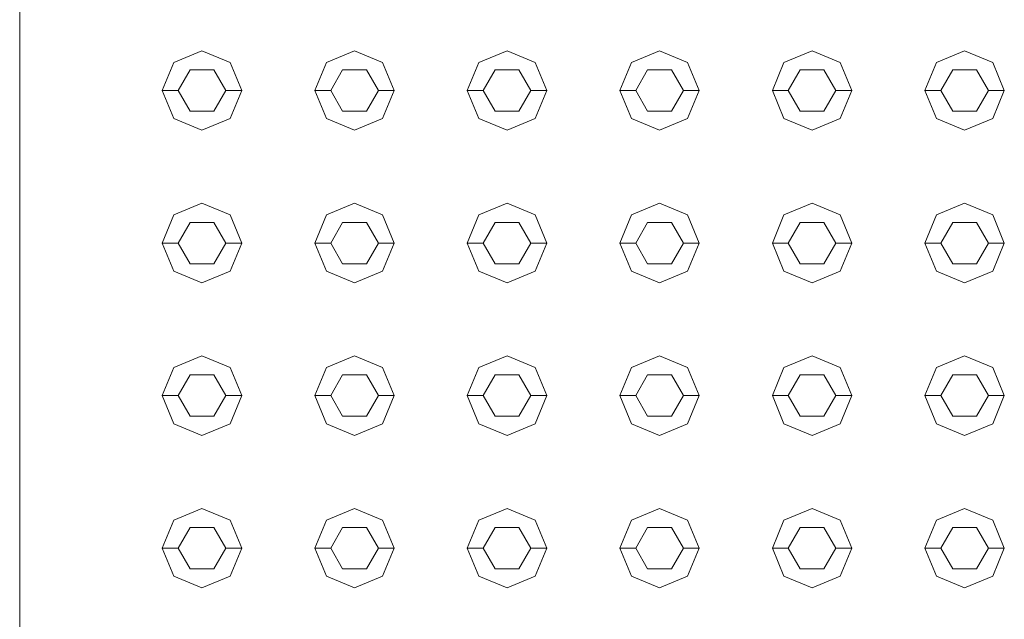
# Model space of a CAD drawing. Header units: millimetres. Extents: x 321 to 585, y -277 to 9.
# Tile 993 of 1056: x 371.123 to 371.743, y -35.997 to -35.62. Entities that reach past the tile are written whole.
import ezdxf

# ---------------------------------------------------------------- set-up
doc = ezdxf.new("R2010")
doc.units = ezdxf.units.MM
doc.header["$MEASUREMENT"] = 0
doc.layers.add('IFC-Elemento construtivo genérico-Contorno', color=253, linetype='Continuous', lineweight=5)
doc.layers.add('IFC-Laje-Contorno', color=134, linetype='Continuous', lineweight=5)

msp = doc.modelspace()

# ---------------------------------------------------------------- linework, layer by layer
at = {"layer": 'IFC-Elemento construtivo genérico-Contorno', "lineweight": 5}
for p, q in [((371.2202, -35.64689), (371.23788, -35.63956)), ((371.2202, -35.64689), (371.23788, -35.63956)), ((371.23788, -35.63956), (371.25555, -35.64689)), ((371.23788, -35.63956), (371.25555, -35.64689)), ((371.3162, -35.64689), (371.33388, -35.63956)), ((371.3162, -35.64689), (371.33388, -35.63956)), ((371.33388, -35.63956), (371.35155, -35.64689)), ((371.33388, -35.63956), (371.35155, -35.64689)), ((371.4122, -35.64689), (371.42988, -35.63956)), ((371.4122, -35.64689), (371.42988, -35.63956)), ((371.42988, -35.63956), (371.44755, -35.64689)), ((371.42988, -35.63956), (371.44755, -35.64689)), ((371.5082, -35.64689), (371.52588, -35.63956)), ((371.5082, -35.64689), (371.52588, -35.63956)), ((371.52588, -35.63956), (371.54355, -35.64689)), ((371.52588, -35.63956), (371.54355, -35.64689)), ((371.6042, -35.64689), (371.62188, -35.63956)), ((371.6042, -35.64689), (371.62188, -35.63956)), ((371.62188, -35.63956), (371.63955, -35.64689)), ((371.62188, -35.63956), (371.63955, -35.64689)), ((371.7002, -35.64689), (371.71788, -35.63956)), ((371.7002, -35.64689), (371.71788, -35.63956)), ((371.71788, -35.63956), (371.73555, -35.64689)), ((371.71788, -35.63956), (371.73555, -35.64689)), ((371.21288, -35.66456), (371.2202, -35.64689)), ((371.21288, -35.66456), (371.2202, -35.64689)), ((371.25555, -35.64689), (371.26288, -35.66456)), ((371.25555, -35.64689), (371.26288, -35.66456)), ((371.30888, -35.66456), (371.3162, -35.64689)), ((371.30888, -35.66456), (371.3162, -35.64689)), ((371.35155, -35.64689), (371.35888, -35.66456)), ((371.35155, -35.64689), (371.35888, -35.66456)), ((371.40488, -35.66456), (371.4122, -35.64689)), ((371.40488, -35.66456), (371.4122, -35.64689)), ((371.44755, -35.64689), (371.45488, -35.66456)), ((371.44755, -35.64689), (371.45488, -35.66456)), ((371.50088, -35.66456), (371.5082, -35.64689)), ((371.50088, -35.66456), (371.5082, -35.64689)), ((371.54355, -35.64689), (371.55088, -35.66456)), ((371.54355, -35.64689), (371.55088, -35.66456)), ((371.59688, -35.66456), (371.6042, -35.64689)), ((371.59688, -35.66456), (371.6042, -35.64689)), ((371.63955, -35.64689), (371.64688, -35.66456)), ((371.63955, -35.64689), (371.64688, -35.66456)), ((371.69288, -35.66456), (371.7002, -35.64689)), ((371.69288, -35.66456), (371.7002, -35.64689)), ((371.73555, -35.64689), (371.74288, -35.66456)), ((371.73555, -35.64689), (371.74288, -35.66456)), ((371.22288, -35.66456), (371.23038, -35.65157)), ((371.22288, -35.66456), (371.23038, -35.65157)), ((371.23038, -35.65157), (371.24538, -35.65157)), ((371.23038, -35.65157), (371.24538, -35.65157)), ((371.24538, -35.65157), (371.25288, -35.66456)), ((371.24538, -35.65157), (371.25288, -35.66456)), ((371.31888, -35.66456), (371.32638, -35.65157)), ((371.31888, -35.66456), (371.32638, -35.65157)), ((371.32638, -35.65157), (371.34138, -35.65157)), ((371.32638, -35.65157), (371.34138, -35.65157)), ((371.34138, -35.65157), (371.34888, -35.66456)), ((371.34138, -35.65157), (371.34888, -35.66456)), ((371.41488, -35.66456), (371.42238, -35.65157)), ((371.41488, -35.66456), (371.42238, -35.65157)), ((371.42238, -35.65157), (371.43738, -35.65157)), ((371.42238, -35.65157), (371.43738, -35.65157)), ((371.43738, -35.65157), (371.44488, -35.66456)), ((371.43738, -35.65157), (371.44488, -35.66456)), ((371.51088, -35.66456), (371.51838, -35.65157)), ((371.51088, -35.66456), (371.51838, -35.65157)), ((371.51838, -35.65157), (371.53338, -35.65157)), ((371.51838, -35.65157), (371.53338, -35.65157)), ((371.53338, -35.65157), (371.54088, -35.66456)), ((371.53338, -35.65157), (371.54088, -35.66456)), ((371.60688, -35.66456), (371.61438, -35.65157)), ((371.60688, -35.66456), (371.61438, -35.65157)), ((371.61438, -35.65157), (371.62938, -35.65157)), ((371.61438, -35.65157), (371.62938, -35.65157)), ((371.62938, -35.65157), (371.63688, -35.66456)), ((371.62938, -35.65157), (371.63688, -35.66456)), ((371.70288, -35.66456), (371.71038, -35.65157)), ((371.70288, -35.66456), (371.71038, -35.65157)), ((371.71038, -35.65157), (371.72538, -35.65157)), ((371.71038, -35.65157), (371.72538, -35.65157)), ((371.72538, -35.65157), (371.73288, -35.66456)), ((371.72538, -35.65157), (371.73288, -35.66456)), ((371.21288, -35.66456), (371.22288, -35.66456)), ((371.21288, -35.66456), (371.2202, -35.68225)), ((371.21288, -35.66456), (371.22288, -35.66456)), ((371.21288, -35.66456), (371.2202, -35.68225)), ((371.22288, -35.66456), (371.23038, -35.67756)), ((371.22288, -35.66456), (371.23038, -35.67756)), ((371.24538, -35.67756), (371.25288, -35.66456)), ((371.24538, -35.67756), (371.25288, -35.66456)), ((371.25288, -35.66456), (371.26288, -35.66456)), ((371.25288, -35.66456), (371.26288, -35.66456)), ((371.25555, -35.68225), (371.26288, -35.66456)), ((371.25555, -35.68225), (371.26288, -35.66456)), ((371.30888, -35.66456), (371.31888, -35.66456)), ((371.30888, -35.66456), (371.3162, -35.68225)), ((371.30888, -35.66456), (371.31888, -35.66456)), ((371.30888, -35.66456), (371.3162, -35.68225)), ((371.31888, -35.66456), (371.32638, -35.67756)), ((371.31888, -35.66456), (371.32638, -35.67756)), ((371.34138, -35.67756), (371.34888, -35.66456)), ((371.34138, -35.67756), (371.34888, -35.66456)), ((371.34888, -35.66456), (371.35888, -35.66456)), ((371.34888, -35.66456), (371.35888, -35.66456)), ((371.35155, -35.68225), (371.35888, -35.66456)), ((371.35155, -35.68225), (371.35888, -35.66456)), ((371.40488, -35.66456), (371.41488, -35.66456)), ((371.40488, -35.66456), (371.4122, -35.68225)), ((371.40488, -35.66456), (371.41488, -35.66456)), ((371.40488, -35.66456), (371.4122, -35.68225)), ((371.41488, -35.66456), (371.42238, -35.67756)), ((371.41488, -35.66456), (371.42238, -35.67756)), ((371.43738, -35.67756), (371.44488, -35.66456)), ((371.43738, -35.67756), (371.44488, -35.66456)), ((371.44488, -35.66456), (371.45488, -35.66456)), ((371.44488, -35.66456), (371.45488, -35.66456)), ((371.44755, -35.68225), (371.45488, -35.66456)), ((371.44755, -35.68225), (371.45488, -35.66456)), ((371.50088, -35.66456), (371.51088, -35.66456)), ((371.50088, -35.66456), (371.5082, -35.68225)), ((371.50088, -35.66456), (371.51088, -35.66456)), ((371.50088, -35.66456), (371.5082, -35.68225)), ((371.51088, -35.66456), (371.51838, -35.67756)), ((371.51088, -35.66456), (371.51838, -35.67756)), ((371.53338, -35.67756), (371.54088, -35.66456)), ((371.53338, -35.67756), (371.54088, -35.66456)), ((371.54088, -35.66456), (371.55088, -35.66456)), ((371.54088, -35.66456), (371.55088, -35.66456)), ((371.54355, -35.68225), (371.55088, -35.66456)), ((371.54355, -35.68225), (371.55088, -35.66456)), ((371.59688, -35.66456), (371.60688, -35.66456)), ((371.59688, -35.66456), (371.6042, -35.68225)), ((371.59688, -35.66456), (371.60688, -35.66456)), ((371.59688, -35.66456), (371.6042, -35.68225)), ((371.60688, -35.66456), (371.61438, -35.67756)), ((371.60688, -35.66456), (371.61438, -35.67756)), ((371.62938, -35.67756), (371.63688, -35.66456)), ((371.62938, -35.67756), (371.63688, -35.66456)), ((371.63688, -35.66456), (371.64688, -35.66456)), ((371.63688, -35.66456), (371.64688, -35.66456)), ((371.63955, -35.68225), (371.64688, -35.66456)), ((371.63955, -35.68225), (371.64688, -35.66456)), ((371.69288, -35.66456), (371.70288, -35.66456)), ((371.69288, -35.66456), (371.7002, -35.68225)), ((371.69288, -35.66456), (371.70288, -35.66456)), ((371.69288, -35.66456), (371.7002, -35.68225)), ((371.70288, -35.66456), (371.71038, -35.67756)), ((371.70288, -35.66456), (371.71038, -35.67756)), ((371.72538, -35.67756), (371.73288, -35.66456)), ((371.72538, -35.67756), (371.73288, -35.66456)), ((371.73288, -35.66456), (371.74288, -35.66456)), ((371.73288, -35.66456), (371.74288, -35.66456)), ((371.73555, -35.68225), (371.74288, -35.66456)), ((371.73555, -35.68225), (371.74288, -35.66456)), ((371.23038, -35.67756), (371.24538, -35.67756)), ((371.23038, -35.67756), (371.24538, -35.67756)), ((371.32638, -35.67756), (371.34138, -35.67756)), ((371.32638, -35.67756), (371.34138, -35.67756)), ((371.42238, -35.67756), (371.43738, -35.67756)), ((371.42238, -35.67756), (371.43738, -35.67756)), ((371.51838, -35.67756), (371.53338, -35.67756)), ((371.51838, -35.67756), (371.53338, -35.67756)), ((371.61438, -35.67756), (371.62938, -35.67756)), ((371.61438, -35.67756), (371.62938, -35.67756)), ((371.71038, -35.67756), (371.72538, -35.67756)), ((371.71038, -35.67756), (371.72538, -35.67756)), ((371.2202, -35.68225), (371.23788, -35.68956)), ((371.2202, -35.68225), (371.23788, -35.68956)), ((371.23788, -35.68956), (371.25555, -35.68225)), ((371.23788, -35.68956), (371.25555, -35.68225)), ((371.3162, -35.68225), (371.33388, -35.68956)), ((371.3162, -35.68225), (371.33388, -35.68956)), ((371.33388, -35.68956), (371.35155, -35.68225)), ((371.33388, -35.68956), (371.35155, -35.68225)), ((371.4122, -35.68225), (371.42988, -35.68956)), ((371.4122, -35.68225), (371.42988, -35.68956)), ((371.42988, -35.68956), (371.44755, -35.68225)), ((371.42988, -35.68956), (371.44755, -35.68225)), ((371.5082, -35.68225), (371.52588, -35.68956)), ((371.5082, -35.68225), (371.52588, -35.68956)), ((371.52588, -35.68956), (371.54355, -35.68225)), ((371.52588, -35.68956), (371.54355, -35.68225)), ((371.6042, -35.68225), (371.62188, -35.68956)), ((371.6042, -35.68225), (371.62188, -35.68956)), ((371.62188, -35.68956), (371.63955, -35.68225)), ((371.62188, -35.68956), (371.63955, -35.68225)), ((371.7002, -35.68225), (371.71788, -35.68956)), ((371.7002, -35.68225), (371.71788, -35.68956)), ((371.71788, -35.68956), (371.73555, -35.68225)), ((371.71788, -35.68956), (371.73555, -35.68225)), ((371.2202, -35.74289), (371.23788, -35.73557)), ((371.2202, -35.74289), (371.23788, -35.73557)), ((371.23788, -35.73557), (371.25555, -35.74289)), ((371.23788, -35.73557), (371.25555, -35.74289)), ((371.3162, -35.74289), (371.33388, -35.73557)), ((371.3162, -35.74289), (371.33388, -35.73557)), ((371.33388, -35.73557), (371.35155, -35.74289)), ((371.33388, -35.73557), (371.35155, -35.74289)), ((371.4122, -35.74289), (371.42988, -35.73557)), ((371.4122, -35.74289), (371.42988, -35.73557)), ((371.42988, -35.73557), (371.44755, -35.74289)), ((371.42988, -35.73557), (371.44755, -35.74289)), ((371.5082, -35.74289), (371.52588, -35.73557)), ((371.5082, -35.74289), (371.52588, -35.73557)), ((371.52588, -35.73557), (371.54355, -35.74289)), ((371.52588, -35.73557), (371.54355, -35.74289)), ((371.6042, -35.74289), (371.62188, -35.73557)), ((371.6042, -35.74289), (371.62188, -35.73557)), ((371.62188, -35.73557), (371.63955, -35.74289)), ((371.62188, -35.73557), (371.63955, -35.74289)), ((371.7002, -35.74289), (371.71788, -35.73557)), ((371.7002, -35.74289), (371.71788, -35.73557)), ((371.71788, -35.73557), (371.73555, -35.74289)), ((371.71788, -35.73557), (371.73555, -35.74289)), ((371.21288, -35.76057), (371.2202, -35.74289)), ((371.21288, -35.76057), (371.2202, -35.74289)), ((371.25555, -35.74289), (371.26288, -35.76057)), ((371.25555, -35.74289), (371.26288, -35.76057)), ((371.30888, -35.76057), (371.3162, -35.74289)), ((371.30888, -35.76057), (371.3162, -35.74289)), ((371.35155, -35.74289), (371.35888, -35.76057)), ((371.35155, -35.74289), (371.35888, -35.76057)), ((371.40488, -35.76057), (371.4122, -35.74289)), ((371.40488, -35.76057), (371.4122, -35.74289)), ((371.44755, -35.74289), (371.45488, -35.76057)), ((371.44755, -35.74289), (371.45488, -35.76057)), ((371.50088, -35.76057), (371.5082, -35.74289)), ((371.50088, -35.76057), (371.5082, -35.74289)), ((371.54355, -35.74289), (371.55088, -35.76057)), ((371.54355, -35.74289), (371.55088, -35.76057)), ((371.59688, -35.76057), (371.6042, -35.74289)), ((371.59688, -35.76057), (371.6042, -35.74289)), ((371.63955, -35.74289), (371.64688, -35.76057)), ((371.63955, -35.74289), (371.64688, -35.76057)), ((371.69288, -35.76057), (371.7002, -35.74289)), ((371.69288, -35.76057), (371.7002, -35.74289)), ((371.73555, -35.74289), (371.74288, -35.76057)), ((371.73555, -35.74289), (371.74288, -35.76057)), ((371.22288, -35.76057), (371.23038, -35.74758)), ((371.22288, -35.76057), (371.23038, -35.74758)), ((371.23038, -35.74758), (371.24538, -35.74758)), ((371.23038, -35.74758), (371.24538, -35.74758)), ((371.24538, -35.74758), (371.25288, -35.76057)), ((371.24538, -35.74758), (371.25288, -35.76057)), ((371.31888, -35.76057), (371.32638, -35.74758)), ((371.31888, -35.76057), (371.32638, -35.74758)), ((371.32638, -35.74758), (371.34138, -35.74758)), ((371.32638, -35.74758), (371.34138, -35.74758)), ((371.34138, -35.74758), (371.34888, -35.76057)), ((371.34138, -35.74758), (371.34888, -35.76057)), ((371.41488, -35.76057), (371.42238, -35.74758)), ((371.41488, -35.76057), (371.42238, -35.74758)), ((371.42238, -35.74758), (371.43738, -35.74758)), ((371.42238, -35.74758), (371.43738, -35.74758)), ((371.43738, -35.74758), (371.44488, -35.76057)), ((371.43738, -35.74758), (371.44488, -35.76057)), ((371.51088, -35.76057), (371.51838, -35.74758)), ((371.51088, -35.76057), (371.51838, -35.74758)), ((371.51838, -35.74758), (371.53338, -35.74758)), ((371.51838, -35.74758), (371.53338, -35.74758)), ((371.53338, -35.74758), (371.54088, -35.76057)), ((371.53338, -35.74758), (371.54088, -35.76057)), ((371.60688, -35.76057), (371.61438, -35.74758)), ((371.60688, -35.76057), (371.61438, -35.74758)), ((371.61438, -35.74758), (371.62938, -35.74758)), ((371.61438, -35.74758), (371.62938, -35.74758)), ((371.62938, -35.74758), (371.63688, -35.76057)), ((371.62938, -35.74758), (371.63688, -35.76057)), ((371.70288, -35.76057), (371.71038, -35.74758)), ((371.70288, -35.76057), (371.71038, -35.74758)), ((371.71038, -35.74758), (371.72538, -35.74758)), ((371.71038, -35.74758), (371.72538, -35.74758)), ((371.72538, -35.74758), (371.73288, -35.76057)), ((371.72538, -35.74758), (371.73288, -35.76057)), ((371.21288, -35.76057), (371.22288, -35.76057)), ((371.21288, -35.76057), (371.2202, -35.77824)), ((371.21288, -35.76057), (371.22288, -35.76057)), ((371.21288, -35.76057), (371.2202, -35.77824)), ((371.22288, -35.76057), (371.23038, -35.77356)), ((371.22288, -35.76057), (371.23038, -35.77356)), ((371.24538, -35.77356), (371.25288, -35.76057)), ((371.24538, -35.77356), (371.25288, -35.76057)), ((371.25288, -35.76057), (371.26288, -35.76057)), ((371.25288, -35.76057), (371.26288, -35.76057)), ((371.25555, -35.77824), (371.26288, -35.76057)), ((371.25555, -35.77824), (371.26288, -35.76057)), ((371.30888, -35.76057), (371.31888, -35.76057)), ((371.30888, -35.76057), (371.3162, -35.77824)), ((371.30888, -35.76057), (371.31888, -35.76057)), ((371.30888, -35.76057), (371.3162, -35.77824)), ((371.31888, -35.76057), (371.32638, -35.77356)), ((371.31888, -35.76057), (371.32638, -35.77356)), ((371.34138, -35.77356), (371.34888, -35.76057)), ((371.34138, -35.77356), (371.34888, -35.76057)), ((371.34888, -35.76057), (371.35888, -35.76057)), ((371.34888, -35.76057), (371.35888, -35.76057)), ((371.35155, -35.77824), (371.35888, -35.76057)), ((371.35155, -35.77824), (371.35888, -35.76057)), ((371.40488, -35.76057), (371.41488, -35.76057)), ((371.40488, -35.76057), (371.4122, -35.77824)), ((371.40488, -35.76057), (371.41488, -35.76057)), ((371.40488, -35.76057), (371.4122, -35.77824)), ((371.41488, -35.76057), (371.42238, -35.77356)), ((371.41488, -35.76057), (371.42238, -35.77356)), ((371.43738, -35.77356), (371.44488, -35.76057)), ((371.43738, -35.77356), (371.44488, -35.76057)), ((371.44488, -35.76057), (371.45488, -35.76057)), ((371.44488, -35.76057), (371.45488, -35.76057)), ((371.44755, -35.77824), (371.45488, -35.76057)), ((371.44755, -35.77824), (371.45488, -35.76057)), ((371.50088, -35.76057), (371.51088, -35.76057)), ((371.50088, -35.76057), (371.5082, -35.77824)), ((371.50088, -35.76057), (371.51088, -35.76057)), ((371.50088, -35.76057), (371.5082, -35.77824)), ((371.51088, -35.76057), (371.51838, -35.77356)), ((371.51088, -35.76057), (371.51838, -35.77356)), ((371.53338, -35.77356), (371.54088, -35.76057)), ((371.53338, -35.77356), (371.54088, -35.76057)), ((371.54088, -35.76057), (371.55088, -35.76057)), ((371.54088, -35.76057), (371.55088, -35.76057)), ((371.54355, -35.77824), (371.55088, -35.76057)), ((371.54355, -35.77824), (371.55088, -35.76057)), ((371.59688, -35.76057), (371.60688, -35.76057)), ((371.59688, -35.76057), (371.6042, -35.77824)), ((371.59688, -35.76057), (371.60688, -35.76057)), ((371.59688, -35.76057), (371.6042, -35.77824)), ((371.60688, -35.76057), (371.61438, -35.77356)), ((371.60688, -35.76057), (371.61438, -35.77356)), ((371.62938, -35.77356), (371.63688, -35.76057)), ((371.62938, -35.77356), (371.63688, -35.76057)), ((371.63688, -35.76057), (371.64688, -35.76057)), ((371.63688, -35.76057), (371.64688, -35.76057)), ((371.63955, -35.77824), (371.64688, -35.76057)), ((371.63955, -35.77824), (371.64688, -35.76057)), ((371.69288, -35.76057), (371.70288, -35.76057)), ((371.69288, -35.76057), (371.7002, -35.77824)), ((371.69288, -35.76057), (371.70288, -35.76057)), ((371.69288, -35.76057), (371.7002, -35.77824)), ((371.70288, -35.76057), (371.71038, -35.77356)), ((371.70288, -35.76057), (371.71038, -35.77356)), ((371.72538, -35.77356), (371.73288, -35.76057)), ((371.72538, -35.77356), (371.73288, -35.76057)), ((371.73288, -35.76057), (371.74288, -35.76057)), ((371.73288, -35.76057), (371.74288, -35.76057)), ((371.73555, -35.77824), (371.74288, -35.76057)), ((371.73555, -35.77824), (371.74288, -35.76057)), ((371.23038, -35.77356), (371.24538, -35.77356)), ((371.23038, -35.77356), (371.24538, -35.77356)), ((371.32638, -35.77356), (371.34138, -35.77356)), ((371.32638, -35.77356), (371.34138, -35.77356)), ((371.42238, -35.77356), (371.43738, -35.77356)), ((371.42238, -35.77356), (371.43738, -35.77356)), ((371.51838, -35.77356), (371.53338, -35.77356)), ((371.51838, -35.77356), (371.53338, -35.77356)), ((371.61438, -35.77356), (371.62938, -35.77356)), ((371.61438, -35.77356), (371.62938, -35.77356)), ((371.71038, -35.77356), (371.72538, -35.77356)), ((371.71038, -35.77356), (371.72538, -35.77356)), ((371.2202, -35.77824), (371.23788, -35.78557)), ((371.2202, -35.77824), (371.23788, -35.78557)), ((371.23788, -35.78557), (371.25555, -35.77824)), ((371.23788, -35.78557), (371.25555, -35.77824)), ((371.3162, -35.77824), (371.33388, -35.78557)), ((371.3162, -35.77824), (371.33388, -35.78557)), ((371.33388, -35.78557), (371.35155, -35.77824)), ((371.33388, -35.78557), (371.35155, -35.77824)), ((371.4122, -35.77824), (371.42988, -35.78557)), ((371.4122, -35.77824), (371.42988, -35.78557)), ((371.42988, -35.78557), (371.44755, -35.77824)), ((371.42988, -35.78557), (371.44755, -35.77824)), ((371.5082, -35.77824), (371.52588, -35.78557)), ((371.5082, -35.77824), (371.52588, -35.78557)), ((371.52588, -35.78557), (371.54355, -35.77824)), ((371.52588, -35.78557), (371.54355, -35.77824)), ((371.6042, -35.77824), (371.62188, -35.78557)), ((371.6042, -35.77824), (371.62188, -35.78557)), ((371.62188, -35.78557), (371.63955, -35.77824)), ((371.62188, -35.78557), (371.63955, -35.77824)), ((371.7002, -35.77824), (371.71788, -35.78557)), ((371.7002, -35.77824), (371.71788, -35.78557)), ((371.71788, -35.78557), (371.73555, -35.77824)), ((371.71788, -35.78557), (371.73555, -35.77824)), ((371.2202, -35.83889), (371.23788, -35.83156)), ((371.2202, -35.83889), (371.23788, -35.83156)), ((371.23788, -35.83156), (371.25555, -35.83889)), ((371.23788, -35.83156), (371.25555, -35.83889)), ((371.3162, -35.83889), (371.33388, -35.83156)), ((371.3162, -35.83889), (371.33388, -35.83156)), ((371.33388, -35.83156), (371.35155, -35.83889)), ((371.33388, -35.83156), (371.35155, -35.83889)), ((371.4122, -35.83889), (371.42988, -35.83156)), ((371.4122, -35.83889), (371.42988, -35.83156)), ((371.42988, -35.83156), (371.44755, -35.83889)), ((371.42988, -35.83156), (371.44755, -35.83889)), ((371.5082, -35.83889), (371.52588, -35.83156)), ((371.5082, -35.83889), (371.52588, -35.83156)), ((371.52588, -35.83156), (371.54355, -35.83889)), ((371.52588, -35.83156), (371.54355, -35.83889)), ((371.6042, -35.83889), (371.62188, -35.83156)), ((371.6042, -35.83889), (371.62188, -35.83156)), ((371.62188, -35.83156), (371.63955, -35.83889)), ((371.62188, -35.83156), (371.63955, -35.83889)), ((371.7002, -35.83889), (371.71788, -35.83156)), ((371.7002, -35.83889), (371.71788, -35.83156)), ((371.71788, -35.83156), (371.73555, -35.83889)), ((371.71788, -35.83156), (371.73555, -35.83889)), ((371.21288, -35.85656), (371.2202, -35.83889)), ((371.21288, -35.85656), (371.2202, -35.83889)), ((371.25555, -35.83889), (371.26288, -35.85656)), ((371.25555, -35.83889), (371.26288, -35.85656)), ((371.30888, -35.85656), (371.3162, -35.83889)), ((371.30888, -35.85656), (371.3162, -35.83889)), ((371.35155, -35.83889), (371.35888, -35.85656)), ((371.35155, -35.83889), (371.35888, -35.85656)), ((371.40488, -35.85656), (371.4122, -35.83889)), ((371.40488, -35.85656), (371.4122, -35.83889)), ((371.44755, -35.83889), (371.45488, -35.85656)), ((371.44755, -35.83889), (371.45488, -35.85656)), ((371.50088, -35.85656), (371.5082, -35.83889)), ((371.50088, -35.85656), (371.5082, -35.83889)), ((371.54355, -35.83889), (371.55088, -35.85656)), ((371.54355, -35.83889), (371.55088, -35.85656)), ((371.59688, -35.85656), (371.6042, -35.83889)), ((371.59688, -35.85656), (371.6042, -35.83889)), ((371.63955, -35.83889), (371.64688, -35.85656)), ((371.63955, -35.83889), (371.64688, -35.85656)), ((371.69288, -35.85656), (371.7002, -35.83889)), ((371.69288, -35.85656), (371.7002, -35.83889)), ((371.73555, -35.83889), (371.74288, -35.85656)), ((371.73555, -35.83889), (371.74288, -35.85656)), ((371.22288, -35.85656), (371.23038, -35.84358)), ((371.22288, -35.85656), (371.23038, -35.84358)), ((371.23038, -35.84358), (371.24538, -35.84358)), ((371.23038, -35.84358), (371.24538, -35.84358)), ((371.24538, -35.84358), (371.25288, -35.85656)), ((371.24538, -35.84358), (371.25288, -35.85656)), ((371.31888, -35.85656), (371.32638, -35.84358)), ((371.31888, -35.85656), (371.32638, -35.84358)), ((371.32638, -35.84358), (371.34138, -35.84358)), ((371.32638, -35.84358), (371.34138, -35.84358)), ((371.34138, -35.84358), (371.34888, -35.85656)), ((371.34138, -35.84358), (371.34888, -35.85656)), ((371.41488, -35.85656), (371.42238, -35.84358)), ((371.41488, -35.85656), (371.42238, -35.84358)), ((371.42238, -35.84358), (371.43738, -35.84358)), ((371.42238, -35.84358), (371.43738, -35.84358)), ((371.43738, -35.84358), (371.44488, -35.85656)), ((371.43738, -35.84358), (371.44488, -35.85656)), ((371.51088, -35.85656), (371.51838, -35.84358)), ((371.51088, -35.85656), (371.51838, -35.84358)), ((371.51838, -35.84358), (371.53338, -35.84358)), ((371.51838, -35.84358), (371.53338, -35.84358)), ((371.53338, -35.84358), (371.54088, -35.85656)), ((371.53338, -35.84358), (371.54088, -35.85656)), ((371.60688, -35.85656), (371.61438, -35.84358)), ((371.60688, -35.85656), (371.61438, -35.84358)), ((371.61438, -35.84358), (371.62938, -35.84358)), ((371.61438, -35.84358), (371.62938, -35.84358)), ((371.62938, -35.84358), (371.63688, -35.85656)), ((371.62938, -35.84358), (371.63688, -35.85656)), ((371.70288, -35.85656), (371.71038, -35.84358)), ((371.70288, -35.85656), (371.71038, -35.84358)), ((371.71038, -35.84358), (371.72538, -35.84358)), ((371.71038, -35.84358), (371.72538, -35.84358)), ((371.72538, -35.84358), (371.73288, -35.85656)), ((371.72538, -35.84358), (371.73288, -35.85656)), ((371.21288, -35.85656), (371.22288, -35.85656)), ((371.21288, -35.85656), (371.2202, -35.87424)), ((371.21288, -35.85656), (371.22288, -35.85656)), ((371.21288, -35.85656), (371.2202, -35.87424)), ((371.22288, -35.85656), (371.23038, -35.86955)), ((371.22288, -35.85656), (371.23038, -35.86955)), ((371.24538, -35.86955), (371.25288, -35.85656)), ((371.24538, -35.86955), (371.25288, -35.85656)), ((371.25288, -35.85656), (371.26288, -35.85656)), ((371.25288, -35.85656), (371.26288, -35.85656)), ((371.25555, -35.87424), (371.26288, -35.85656)), ((371.25555, -35.87424), (371.26288, -35.85656)), ((371.30888, -35.85656), (371.31888, -35.85656)), ((371.30888, -35.85656), (371.3162, -35.87424)), ((371.30888, -35.85656), (371.31888, -35.85656)), ((371.30888, -35.85656), (371.3162, -35.87424)), ((371.31888, -35.85656), (371.32638, -35.86955)), ((371.31888, -35.85656), (371.32638, -35.86955)), ((371.34138, -35.86955), (371.34888, -35.85656)), ((371.34138, -35.86955), (371.34888, -35.85656)), ((371.34888, -35.85656), (371.35888, -35.85656)), ((371.34888, -35.85656), (371.35888, -35.85656)), ((371.35155, -35.87424), (371.35888, -35.85656)), ((371.35155, -35.87424), (371.35888, -35.85656)), ((371.40488, -35.85656), (371.41488, -35.85656)), ((371.40488, -35.85656), (371.4122, -35.87424)), ((371.40488, -35.85656), (371.41488, -35.85656)), ((371.40488, -35.85656), (371.4122, -35.87424)), ((371.41488, -35.85656), (371.42238, -35.86955)), ((371.41488, -35.85656), (371.42238, -35.86955)), ((371.43738, -35.86955), (371.44488, -35.85656)), ((371.43738, -35.86955), (371.44488, -35.85656)), ((371.44488, -35.85656), (371.45488, -35.85656)), ((371.44488, -35.85656), (371.45488, -35.85656)), ((371.44755, -35.87424), (371.45488, -35.85656)), ((371.44755, -35.87424), (371.45488, -35.85656)), ((371.50088, -35.85656), (371.51088, -35.85656)), ((371.50088, -35.85656), (371.5082, -35.87424)), ((371.50088, -35.85656), (371.51088, -35.85656)), ((371.50088, -35.85656), (371.5082, -35.87424)), ((371.51088, -35.85656), (371.51838, -35.86955)), ((371.51088, -35.85656), (371.51838, -35.86955)), ((371.53338, -35.86955), (371.54088, -35.85656)), ((371.53338, -35.86955), (371.54088, -35.85656)), ((371.54088, -35.85656), (371.55088, -35.85656)), ((371.54088, -35.85656), (371.55088, -35.85656)), ((371.54355, -35.87424), (371.55088, -35.85656)), ((371.54355, -35.87424), (371.55088, -35.85656)), ((371.59688, -35.85656), (371.60688, -35.85656)), ((371.59688, -35.85656), (371.6042, -35.87424)), ((371.59688, -35.85656), (371.60688, -35.85656)), ((371.59688, -35.85656), (371.6042, -35.87424)), ((371.60688, -35.85656), (371.61438, -35.86955)), ((371.60688, -35.85656), (371.61438, -35.86955)), ((371.62938, -35.86955), (371.63688, -35.85656)), ((371.62938, -35.86955), (371.63688, -35.85656)), ((371.63688, -35.85656), (371.64688, -35.85656)), ((371.63688, -35.85656), (371.64688, -35.85656)), ((371.63955, -35.87424), (371.64688, -35.85656)), ((371.63955, -35.87424), (371.64688, -35.85656)), ((371.69288, -35.85656), (371.70288, -35.85656)), ((371.69288, -35.85656), (371.7002, -35.87424)), ((371.69288, -35.85656), (371.70288, -35.85656)), ((371.69288, -35.85656), (371.7002, -35.87424)), ((371.70288, -35.85656), (371.71038, -35.86955)), ((371.70288, -35.85656), (371.71038, -35.86955)), ((371.72538, -35.86955), (371.73288, -35.85656)), ((371.72538, -35.86955), (371.73288, -35.85656)), ((371.73288, -35.85656), (371.74288, -35.85656)), ((371.73288, -35.85656), (371.74288, -35.85656)), ((371.73555, -35.87424), (371.74288, -35.85656)), ((371.73555, -35.87424), (371.74288, -35.85656)), ((371.23038, -35.86955), (371.24538, -35.86955)), ((371.23038, -35.86955), (371.24538, -35.86955)), ((371.32638, -35.86955), (371.34138, -35.86955)), ((371.32638, -35.86955), (371.34138, -35.86955)), ((371.42238, -35.86955), (371.43738, -35.86955)), ((371.42238, -35.86955), (371.43738, -35.86955)), ((371.51838, -35.86955), (371.53338, -35.86955)), ((371.51838, -35.86955), (371.53338, -35.86955)), ((371.61438, -35.86955), (371.62938, -35.86955)), ((371.61438, -35.86955), (371.62938, -35.86955)), ((371.71038, -35.86955), (371.72538, -35.86955)), ((371.71038, -35.86955), (371.72538, -35.86955)), ((371.2202, -35.87424), (371.23788, -35.88156)), ((371.2202, -35.87424), (371.23788, -35.88156)), ((371.23788, -35.88156), (371.25555, -35.87424)), ((371.23788, -35.88156), (371.25555, -35.87424)), ((371.3162, -35.87424), (371.33388, -35.88156)), ((371.3162, -35.87424), (371.33388, -35.88156)), ((371.33388, -35.88156), (371.35155, -35.87424)), ((371.33388, -35.88156), (371.35155, -35.87424)), ((371.4122, -35.87424), (371.42988, -35.88156)), ((371.4122, -35.87424), (371.42988, -35.88156)), ((371.42988, -35.88156), (371.44755, -35.87424)), ((371.42988, -35.88156), (371.44755, -35.87424)), ((371.5082, -35.87424), (371.52588, -35.88156)), ((371.5082, -35.87424), (371.52588, -35.88156)), ((371.52588, -35.88156), (371.54355, -35.87424)), ((371.52588, -35.88156), (371.54355, -35.87424)), ((371.6042, -35.87424), (371.62188, -35.88156)), ((371.6042, -35.87424), (371.62188, -35.88156)), ((371.62188, -35.88156), (371.63955, -35.87424)), ((371.62188, -35.88156), (371.63955, -35.87424)), ((371.7002, -35.87424), (371.71788, -35.88156)), ((371.7002, -35.87424), (371.71788, -35.88156)), ((371.71788, -35.88156), (371.73555, -35.87424)), ((371.71788, -35.88156), (371.73555, -35.87424)), ((371.2202, -35.93489), (371.23788, -35.92757)), ((371.2202, -35.93489), (371.23788, -35.92757)), ((371.23788, -35.92757), (371.25555, -35.93489)), ((371.23788, -35.92757), (371.25555, -35.93489)), ((371.3162, -35.93489), (371.33388, -35.92757)), ((371.3162, -35.93489), (371.33388, -35.92757)), ((371.33388, -35.92757), (371.35155, -35.93489)), ((371.33388, -35.92757), (371.35155, -35.93489)), ((371.4122, -35.93489), (371.42988, -35.92757)), ((371.4122, -35.93489), (371.42988, -35.92757)), ((371.42988, -35.92757), (371.44755, -35.93489)), ((371.42988, -35.92757), (371.44755, -35.93489)), ((371.5082, -35.93489), (371.52588, -35.92757)), ((371.5082, -35.93489), (371.52588, -35.92757)), ((371.52588, -35.92757), (371.54355, -35.93489)), ((371.52588, -35.92757), (371.54355, -35.93489)), ((371.6042, -35.93489), (371.62188, -35.92757)), ((371.6042, -35.93489), (371.62188, -35.92757)), ((371.62188, -35.92757), (371.63955, -35.93489)), ((371.62188, -35.92757), (371.63955, -35.93489)), ((371.7002, -35.93489), (371.71788, -35.92757)), ((371.7002, -35.93489), (371.71788, -35.92757)), ((371.71788, -35.92757), (371.73555, -35.93489)), ((371.71788, -35.92757), (371.73555, -35.93489)), ((371.21288, -35.95257), (371.2202, -35.93489)), ((371.21288, -35.95257), (371.2202, -35.93489)), ((371.25555, -35.93489), (371.26288, -35.95257)), ((371.25555, -35.93489), (371.26288, -35.95257)), ((371.30888, -35.95257), (371.3162, -35.93489)), ((371.30888, -35.95257), (371.3162, -35.93489)), ((371.35155, -35.93489), (371.35888, -35.95257)), ((371.35155, -35.93489), (371.35888, -35.95257)), ((371.40488, -35.95257), (371.4122, -35.93489)), ((371.40488, -35.95257), (371.4122, -35.93489)), ((371.44755, -35.93489), (371.45488, -35.95257)), ((371.44755, -35.93489), (371.45488, -35.95257)), ((371.50088, -35.95257), (371.5082, -35.93489)), ((371.50088, -35.95257), (371.5082, -35.93489)), ((371.54355, -35.93489), (371.55088, -35.95257)), ((371.54355, -35.93489), (371.55088, -35.95257)), ((371.59688, -35.95257), (371.6042, -35.93489)), ((371.59688, -35.95257), (371.6042, -35.93489)), ((371.63955, -35.93489), (371.64688, -35.95257)), ((371.63955, -35.93489), (371.64688, -35.95257)), ((371.69288, -35.95257), (371.7002, -35.93489)), ((371.69288, -35.95257), (371.7002, -35.93489)), ((371.73555, -35.93489), (371.74288, -35.95257)), ((371.73555, -35.93489), (371.74288, -35.95257)), ((371.22288, -35.95257), (371.23038, -35.93957)), ((371.22288, -35.95257), (371.23038, -35.93957)), ((371.23038, -35.93957), (371.24538, -35.93957)), ((371.23038, -35.93957), (371.24538, -35.93957)), ((371.24538, -35.93957), (371.25288, -35.95257)), ((371.24538, -35.93957), (371.25288, -35.95257)), ((371.31888, -35.95257), (371.32638, -35.93957)), ((371.31888, -35.95257), (371.32638, -35.93957)), ((371.32638, -35.93957), (371.34138, -35.93957)), ((371.32638, -35.93957), (371.34138, -35.93957)), ((371.34138, -35.93957), (371.34888, -35.95257)), ((371.34138, -35.93957), (371.34888, -35.95257)), ((371.41488, -35.95257), (371.42238, -35.93957)), ((371.41488, -35.95257), (371.42238, -35.93957)), ((371.42238, -35.93957), (371.43738, -35.93957)), ((371.42238, -35.93957), (371.43738, -35.93957)), ((371.43738, -35.93957), (371.44488, -35.95257)), ((371.43738, -35.93957), (371.44488, -35.95257)), ((371.51088, -35.95257), (371.51838, -35.93957)), ((371.51088, -35.95257), (371.51838, -35.93957)), ((371.51838, -35.93957), (371.53338, -35.93957)), ((371.51838, -35.93957), (371.53338, -35.93957)), ((371.53338, -35.93957), (371.54088, -35.95257)), ((371.53338, -35.93957), (371.54088, -35.95257)), ((371.60688, -35.95257), (371.61438, -35.93957)), ((371.60688, -35.95257), (371.61438, -35.93957)), ((371.61438, -35.93957), (371.62938, -35.93957)), ((371.61438, -35.93957), (371.62938, -35.93957)), ((371.62938, -35.93957), (371.63688, -35.95257)), ((371.62938, -35.93957), (371.63688, -35.95257)), ((371.70288, -35.95257), (371.71038, -35.93957)), ((371.70288, -35.95257), (371.71038, -35.93957)), ((371.71038, -35.93957), (371.72538, -35.93957)), ((371.71038, -35.93957), (371.72538, -35.93957)), ((371.72538, -35.93957), (371.73288, -35.95257)), ((371.72538, -35.93957), (371.73288, -35.95257)), ((371.21288, -35.95257), (371.22288, -35.95257)), ((371.21288, -35.95257), (371.2202, -35.97025)), ((371.21288, -35.95257), (371.22288, -35.95257)), ((371.21288, -35.95257), (371.2202, -35.97025)), ((371.22288, -35.95257), (371.23038, -35.96556)), ((371.22288, -35.95257), (371.23038, -35.96556)), ((371.24538, -35.96556), (371.25288, -35.95257)), ((371.24538, -35.96556), (371.25288, -35.95257)), ((371.25288, -35.95257), (371.26288, -35.95257)), ((371.25288, -35.95257), (371.26288, -35.95257)), ((371.25555, -35.97025), (371.26288, -35.95257)), ((371.25555, -35.97025), (371.26288, -35.95257)), ((371.30888, -35.95257), (371.31888, -35.95257)), ((371.30888, -35.95257), (371.3162, -35.97025)), ((371.30888, -35.95257), (371.31888, -35.95257)), ((371.30888, -35.95257), (371.3162, -35.97025)), ((371.31888, -35.95257), (371.32638, -35.96556)), ((371.31888, -35.95257), (371.32638, -35.96556)), ((371.34138, -35.96556), (371.34888, -35.95257)), ((371.34138, -35.96556), (371.34888, -35.95257)), ((371.34888, -35.95257), (371.35888, -35.95257)), ((371.34888, -35.95257), (371.35888, -35.95257)), ((371.35155, -35.97025), (371.35888, -35.95257)), ((371.35155, -35.97025), (371.35888, -35.95257)), ((371.40488, -35.95257), (371.41488, -35.95257)), ((371.40488, -35.95257), (371.4122, -35.97025)), ((371.40488, -35.95257), (371.41488, -35.95257)), ((371.40488, -35.95257), (371.4122, -35.97025)), ((371.41488, -35.95257), (371.42238, -35.96556)), ((371.41488, -35.95257), (371.42238, -35.96556)), ((371.43738, -35.96556), (371.44488, -35.95257)), ((371.43738, -35.96556), (371.44488, -35.95257)), ((371.44488, -35.95257), (371.45488, -35.95257)), ((371.44488, -35.95257), (371.45488, -35.95257)), ((371.44755, -35.97025), (371.45488, -35.95257)), ((371.44755, -35.97025), (371.45488, -35.95257)), ((371.50088, -35.95257), (371.51088, -35.95257)), ((371.50088, -35.95257), (371.5082, -35.97025)), ((371.50088, -35.95257), (371.51088, -35.95257)), ((371.50088, -35.95257), (371.5082, -35.97025)), ((371.51088, -35.95257), (371.51838, -35.96556)), ((371.51088, -35.95257), (371.51838, -35.96556)), ((371.53338, -35.96556), (371.54088, -35.95257)), ((371.53338, -35.96556), (371.54088, -35.95257)), ((371.54088, -35.95257), (371.55088, -35.95257)), ((371.54088, -35.95257), (371.55088, -35.95257)), ((371.54355, -35.97025), (371.55088, -35.95257)), ((371.54355, -35.97025), (371.55088, -35.95257)), ((371.59688, -35.95257), (371.60688, -35.95257)), ((371.59688, -35.95257), (371.6042, -35.97025)), ((371.59688, -35.95257), (371.60688, -35.95257)), ((371.59688, -35.95257), (371.6042, -35.97025)), ((371.60688, -35.95257), (371.61438, -35.96556)), ((371.60688, -35.95257), (371.61438, -35.96556)), ((371.62938, -35.96556), (371.63688, -35.95257)), ((371.62938, -35.96556), (371.63688, -35.95257)), ((371.63688, -35.95257), (371.64688, -35.95257)), ((371.63688, -35.95257), (371.64688, -35.95257)), ((371.63955, -35.97025), (371.64688, -35.95257)), ((371.63955, -35.97025), (371.64688, -35.95257)), ((371.69288, -35.95257), (371.70288, -35.95257)), ((371.69288, -35.95257), (371.7002, -35.97025)), ((371.69288, -35.95257), (371.70288, -35.95257)), ((371.69288, -35.95257), (371.7002, -35.97025)), ((371.70288, -35.95257), (371.71038, -35.96556)), ((371.70288, -35.95257), (371.71038, -35.96556)), ((371.72538, -35.96556), (371.73288, -35.95257)), ((371.72538, -35.96556), (371.73288, -35.95257)), ((371.73288, -35.95257), (371.74288, -35.95257)), ((371.73288, -35.95257), (371.74288, -35.95257)), ((371.73555, -35.97025), (371.74288, -35.95257)), ((371.73555, -35.97025), (371.74288, -35.95257)), ((371.23038, -35.96556), (371.24538, -35.96556)), ((371.23038, -35.96556), (371.24538, -35.96556)), ((371.32638, -35.96556), (371.34138, -35.96556)), ((371.32638, -35.96556), (371.34138, -35.96556)), ((371.42238, -35.96556), (371.43738, -35.96556)), ((371.42238, -35.96556), (371.43738, -35.96556)), ((371.51838, -35.96556), (371.53338, -35.96556)), ((371.51838, -35.96556), (371.53338, -35.96556)), ((371.61438, -35.96556), (371.62938, -35.96556)), ((371.61438, -35.96556), (371.62938, -35.96556)), ((371.71038, -35.96556), (371.72538, -35.96556)), ((371.71038, -35.96556), (371.72538, -35.96556)), ((371.2202, -35.97025), (371.23788, -35.97757)), ((371.2202, -35.97025), (371.23788, -35.97757)), ((371.23788, -35.97757), (371.25555, -35.97025)), ((371.23788, -35.97757), (371.25555, -35.97025)), ((371.3162, -35.97025), (371.33388, -35.97757)), ((371.3162, -35.97025), (371.33388, -35.97757)), ((371.33388, -35.97757), (371.35155, -35.97025)), ((371.33388, -35.97757), (371.35155, -35.97025)), ((371.4122, -35.97025), (371.42988, -35.97757)), ((371.4122, -35.97025), (371.42988, -35.97757)), ((371.42988, -35.97757), (371.44755, -35.97025)), ((371.42988, -35.97757), (371.44755, -35.97025)), ((371.5082, -35.97025), (371.52588, -35.97757)), ((371.5082, -35.97025), (371.52588, -35.97757)), ((371.52588, -35.97757), (371.54355, -35.97025)), ((371.52588, -35.97757), (371.54355, -35.97025)), ((371.6042, -35.97025), (371.62188, -35.97757)), ((371.6042, -35.97025), (371.62188, -35.97757)), ((371.62188, -35.97757), (371.63955, -35.97025)), ((371.62188, -35.97757), (371.63955, -35.97025)), ((371.7002, -35.97025), (371.71788, -35.97757)), ((371.7002, -35.97025), (371.71788, -35.97757)), ((371.71788, -35.97757), (371.73555, -35.97025)), ((371.71788, -35.97757), (371.73555, -35.97025))]:
    msp.add_line(p, q, dxfattribs=at)
at = {"layer": 'IFC-Laje-Contorno', "color": 7, "lineweight": 5}
for q in [(371.12314, -33.11452), (371.12314, -33.11453)]:
    msp.add_line((371.12314, -36.51204), q, dxfattribs=at)

doc.saveas('drawing.dxf')
